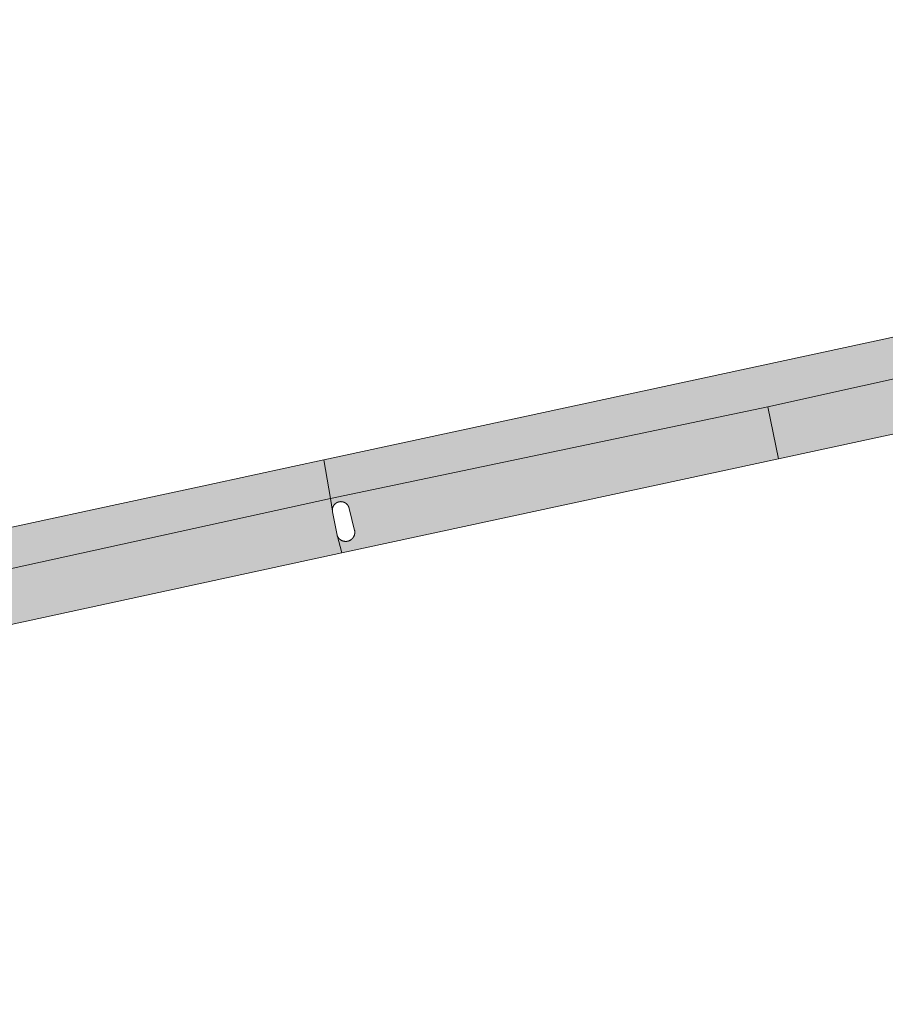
# Model space of a CAD drawing. Extents: x 97094 to 109644, y 463509 to 471969.
# Tile 355 of 362: x 106667 to 106704, y 471067 to 471109. Entities that reach past the tile are written whole.
import ezdxf

# ---------------------------------------------------------------- set-up
doc = ezdxf.new("R2010")
doc.units = 0
doc.layers.add('109 Onkruidbestrijding elementen', color=6, linetype='Continuous', lineweight=20, true_color=0xff00ff)

msp = doc.modelspace()

# ---------------------------------------------------------------- hatches: boundary and pattern name
at = {"layer": '109 Onkruidbestrijding elementen', "true_color": 0xff00ff}
for points in [[(106714.209, 471097.737), (106713.873, 471097.666), (106704.261, 471095.562), (106680.305, 471090.394), (106680.581, 471088.734), (106699.303, 471092.66), (106715.496, 471096.255), (106768.678, 471107.552), (106768.306, 471109.232), (106768.23, 471109.216), (106758.459, 471107.14), (106758.357, 471107.118), (106756.816, 471106.791), (106756.728, 471106.772), (106738.817, 471102.966), (106737.282, 471102.64), (106724.662, 471099.959), (106722.622, 471099.525), (106718.097, 471098.564), (106714.209, 471097.737)], [(106715.071, 471094.529), (106714.877, 471095.565), (106714.876, 471095.571), (106714.874, 471095.577), (106714.873, 471095.582), (106714.872, 471095.588), (106714.871, 471095.594), (106714.87, 471095.6), (106714.87, 471095.606), (106714.869, 471095.612), (106714.868, 471095.618), (106714.868, 471095.624), (106714.868, 471095.629), (106714.867, 471095.635), (106714.867, 471095.641), (106714.867, 471095.647), (106714.867, 471095.653), (106714.867, 471095.659), (106714.867, 471095.665), (106714.868, 471095.671), (106714.868, 471095.677), (106714.869, 471095.683), (106714.869, 471095.689), (106714.87, 471095.694), (106714.871, 471095.7), (106714.872, 471095.706), (106714.873, 471095.712), (106714.874, 471095.718), (106714.875, 471095.724), (106714.876, 471095.729), (106714.878, 471095.735), (106714.879, 471095.741), (106714.881, 471095.747), (106714.882, 471095.752), (106714.884, 471095.758), (106714.886, 471095.764), (106714.888, 471095.769), (106714.89, 471095.775), (106714.892, 471095.78), (106714.894, 471095.786), (106714.897, 471095.791), (106714.899, 471095.797), (106714.901, 471095.802), (106714.904, 471095.808), (106714.907, 471095.813), (106714.909, 471095.818), (106714.912, 471095.823), (106714.915, 471095.828), (106714.918, 471095.834), (106714.921, 471095.839), (106714.924, 471095.844), (106714.928, 471095.849), (106714.931, 471095.853), (106714.934, 471095.858), (106714.938, 471095.863), (106714.941, 471095.868), (106714.945, 471095.873), (106714.949, 471095.877), (106714.953, 471095.882), (106714.956, 471095.886), (106714.96, 471095.891), (106714.964, 471095.895), (106714.968, 471095.899), (106714.973, 471095.903), (106714.977, 471095.908), (106714.981, 471095.912), (106714.986, 471095.916), (106714.99, 471095.92), (106714.994, 471095.924), (106714.999, 471095.927), (106715.004, 471095.931), (106715.008, 471095.935), (106715.013, 471095.938), (106715.018, 471095.942), (106715.023, 471095.945), (106715.028, 471095.948), (106715.033, 471095.952), (106715.038, 471095.955), (106715.043, 471095.958), (106715.048, 471095.961), (106715.053, 471095.964), (106715.058, 471095.967), (106715.063, 471095.969), (106715.069, 471095.972), (106715.074, 471095.975), (106715.079, 471095.977), (106715.085, 471095.979), (106715.09, 471095.982), (106715.096, 471095.984), (106715.101, 471095.986), (106715.107, 471095.988), (106715.112, 471095.99), (106715.118, 471095.992), (106715.124, 471095.994), (106715.129, 471095.995), (106715.135, 471095.997), (106715.141, 471095.998), (106715.147, 471096), (106715.152, 471096.001), (106715.158, 471096.002), (106715.164, 471096.003), (106715.17, 471096.004), (106715.176, 471096.005), (106715.182, 471096.006), (106715.188, 471096.007), (106715.193, 471096.007), (106715.199, 471096.008), (106715.205, 471096.008), (106715.211, 471096.008), (106715.217, 471096.009), (106715.223, 471096.009), (106715.229, 471096.009), (106715.235, 471096.009), (106715.241, 471096.009), (106715.247, 471096.008), (106715.253, 471096.008), (106715.259, 471096.007), (106715.264, 471096.007), (106715.27, 471096.006), (106715.276, 471096.005), (106715.282, 471096.005), (106715.288, 471096.004), (106715.294, 471096.003), (106715.3, 471096.001), (106715.305, 471096), (106715.311, 471095.999), (106715.317, 471095.997), (106715.323, 471095.996), (106715.328, 471095.994), (106715.334, 471095.993), (106715.34, 471095.991), (106715.345, 471095.989), (106715.351, 471095.987), (106715.356, 471095.985), (106715.362, 471095.983), (106715.367, 471095.98), (106715.373, 471095.978), (106715.378, 471095.976), (106715.384, 471095.973), (106715.389, 471095.97), (106715.394, 471095.968), (106715.399, 471095.965), (106715.405, 471095.962), (106715.41, 471095.959), (106715.415, 471095.956), (106715.42, 471095.953), (106715.425, 471095.95), (106715.43, 471095.946), (106715.435, 471095.943), (106715.439, 471095.94), (106715.444, 471095.936), (106715.449, 471095.932), (106715.454, 471095.929), (106715.458, 471095.925), (106715.463, 471095.921), (106715.467, 471095.917), (106715.471, 471095.913), (106715.476, 471095.909), (106715.48, 471095.905), (106715.484, 471095.901), (106715.488, 471095.897), (106715.492, 471095.892), (106715.496, 471095.888), (106715.5, 471095.883), (106715.504, 471095.879), (106715.508, 471095.874), (106715.511, 471095.87), (106715.515, 471095.865), (106715.519, 471095.86), (106715.522, 471095.855), (106715.525, 471095.85), (106715.529, 471095.845), (106715.532, 471095.84), (106715.535, 471095.835), (106715.538, 471095.83), (106715.541, 471095.825), (106715.544, 471095.82), (106715.547, 471095.815), (106715.549, 471095.809), (106715.552, 471095.804), (106715.554, 471095.799), (106715.557, 471095.793), (106715.559, 471095.788), (106715.561, 471095.782), (106715.564, 471095.777), (106715.566, 471095.771), (106715.568, 471095.766), (106715.569, 471095.76), (106715.571, 471095.754), (106715.573, 471095.749), (106715.575, 471095.743), (106715.576, 471095.737), (106715.577, 471095.732), (106715.579, 471095.726), (106715.58, 471095.72), (106715.496, 471096.255), (106699.303, 471092.66), (106699.762, 471090.437), (106715.948, 471093.933), (106715.775, 471094.691), (106715.776, 471094.685), (106715.777, 471094.679), (106715.778, 471094.673), (106715.779, 471094.667), (106715.78, 471094.662), (106715.78, 471094.656), (106715.781, 471094.65), (106715.781, 471094.644), (106715.782, 471094.638), (106715.782, 471094.632), (106715.782, 471094.626), (106715.782, 471094.62), (106715.782, 471094.614), (106715.782, 471094.608), (106715.782, 471094.602), (106715.781, 471094.596), (106715.781, 471094.59), (106715.781, 471094.584), (106715.78, 471094.578), (106715.779, 471094.572), (106715.778, 471094.566), (106715.777, 471094.56), (106715.776, 471094.555), (106715.775, 471094.549), (106715.774, 471094.543), (106715.773, 471094.537), (106715.771, 471094.531), (106715.77, 471094.525), (106715.768, 471094.52), (106715.767, 471094.514), (106715.765, 471094.508), (106715.763, 471094.503), (106715.761, 471094.497), (106715.759, 471094.491), (106715.757, 471094.486), (106715.754, 471094.48), (106715.752, 471094.475), (106715.75, 471094.469), (106715.747, 471094.464), (106715.745, 471094.458), (106715.742, 471094.453), (106715.739, 471094.448), (106715.736, 471094.443), (106715.733, 471094.437), (106715.73, 471094.432), (106715.727, 471094.427), (106715.724, 471094.422), (106715.721, 471094.417), (106715.717, 471094.412), (106715.714, 471094.407), (106715.71, 471094.403), (106715.707, 471094.398), (106715.703, 471094.393), (106715.699, 471094.389), (106715.695, 471094.384), (106715.691, 471094.38), (106715.687, 471094.375), (106715.683, 471094.371), (106715.679, 471094.366), (106715.675, 471094.362), (106715.671, 471094.358), (106715.666, 471094.354), (106715.662, 471094.35), (106715.657, 471094.346), (106715.653, 471094.342), (106715.648, 471094.338), (106715.644, 471094.335), (106715.639, 471094.331), (106715.634, 471094.327), (106715.629, 471094.324), (106715.624, 471094.32), (106715.619, 471094.317), (106715.614, 471094.314), (106715.609, 471094.311), (106715.604, 471094.308), (106715.599, 471094.305), (106715.594, 471094.302), (106715.588, 471094.299), (106715.583, 471094.296), (106715.578, 471094.294), (106715.572, 471094.291), (106715.567, 471094.289), (106715.562, 471094.286), (106715.556, 471094.284), (106715.55, 471094.282), (106715.545, 471094.28), (106715.539, 471094.278), (106715.534, 471094.276), (106715.528, 471094.274), (106715.522, 471094.272), (106715.516, 471094.271), (106715.511, 471094.269), (106715.505, 471094.268), (106715.499, 471094.266), (106715.493, 471094.265), (106715.487, 471094.264), (106715.481, 471094.263), (106715.476, 471094.262), (106715.47, 471094.261), (106715.464, 471094.26), (106715.458, 471094.26), (106715.452, 471094.259), (106715.446, 471094.259), (106715.44, 471094.258), (106715.434, 471094.258), (106715.428, 471094.258), (106715.422, 471094.258), (106715.416, 471094.258), (106715.41, 471094.258), (106715.404, 471094.258), (106715.398, 471094.258), (106715.392, 471094.259), (106715.386, 471094.259), (106715.38, 471094.26), (106715.374, 471094.261), (106715.368, 471094.262), (106715.363, 471094.263), (106715.357, 471094.264), (106715.351, 471094.265), (106715.345, 471094.266), (106715.339, 471094.267), (106715.333, 471094.269), (106715.328, 471094.27), (106715.322, 471094.272), (106715.316, 471094.273), (106715.31, 471094.275), (106715.305, 471094.277), (106715.299, 471094.279), (106715.293, 471094.281), (106715.288, 471094.283), (106715.282, 471094.285), (106715.277, 471094.288), (106715.271, 471094.29), (106715.266, 471094.293), (106715.261, 471094.295), (106715.255, 471094.298), (106715.25, 471094.301), (106715.245, 471094.304), (106715.24, 471094.307), (106715.234, 471094.31), (106715.229, 471094.313), (106715.224, 471094.316), (106715.219, 471094.319), (106715.214, 471094.323), (106715.21, 471094.326), (106715.205, 471094.33), (106715.2, 471094.333), (106715.195, 471094.337), (106715.191, 471094.341), (106715.186, 471094.344), (106715.182, 471094.348), (106715.177, 471094.352), (106715.173, 471094.356), (106715.168, 471094.361), (106715.164, 471094.365), (106715.16, 471094.369), (106715.156, 471094.373), (106715.152, 471094.378), (106715.148, 471094.382), (106715.144, 471094.387), (106715.14, 471094.391), (106715.137, 471094.396), (106715.133, 471094.401), (106715.129, 471094.406), (106715.126, 471094.41), (106715.122, 471094.415), (106715.119, 471094.42), (106715.116, 471094.425), (106715.113, 471094.43), (106715.11, 471094.436), (106715.107, 471094.441), (106715.104, 471094.446), (106715.101, 471094.451), (106715.098, 471094.456), (106715.096, 471094.462), (106715.093, 471094.467), (106715.091, 471094.473), (106715.088, 471094.478), (106715.086, 471094.484), (106715.084, 471094.489), (106715.082, 471094.495), (106715.08, 471094.5), (106715.078, 471094.506), (106715.076, 471094.512), (106715.074, 471094.517), (106715.073, 471094.523), (106715.071, 471094.529)], [(106681.618, 471087.368), (106681.619, 471087.362), (106681.62, 471087.355), (106681.621, 471087.349), (106681.622, 471087.343), (106681.623, 471087.336), (106681.624, 471087.33), (106681.624, 471087.324), (106681.625, 471087.317), (106681.625, 471087.311), (106681.625, 471087.304), (106681.626, 471087.298), (106681.626, 471087.291), (106681.626, 471087.285), (106681.625, 471087.279), (106681.625, 471087.272), (106681.625, 471087.266), (106681.624, 471087.259), (106681.624, 471087.253), (106681.623, 471087.247), (106681.622, 471087.24), (106681.621, 471087.234), (106681.62, 471087.227), (106681.619, 471087.221), (106681.618, 471087.215), (106681.617, 471087.209), (106681.615, 471087.202), (106681.614, 471087.196), (106681.612, 471087.19), (106681.61, 471087.184), (106681.609, 471087.178), (106681.607, 471087.171), (106681.605, 471087.165), (106681.602, 471087.159), (106681.6, 471087.153), (106681.598, 471087.147), (106681.595, 471087.141), (106681.593, 471087.135), (106681.59, 471087.13), (106681.588, 471087.124), (106681.585, 471087.118), (106681.582, 471087.112), (106681.579, 471087.107), (106681.576, 471087.101), (106681.573, 471087.095), (106681.569, 471087.09), (106681.566, 471087.084), (106681.562, 471087.079), (106681.559, 471087.074), (106681.555, 471087.068), (106681.552, 471087.063), (106681.548, 471087.058), (106681.544, 471087.053), (106681.54, 471087.048), (106681.536, 471087.043), (106681.532, 471087.038), (106681.527, 471087.033), (106681.523, 471087.028), (106681.519, 471087.023), (106681.514, 471087.019), (106681.51, 471087.014), (106681.505, 471087.01), (106681.501, 471087.005), (106681.496, 471087.001), (106681.491, 471086.997), (106681.486, 471086.993), (106681.481, 471086.989), (106681.476, 471086.985), (106681.471, 471086.981), (106681.466, 471086.977), (106681.461, 471086.973), (106681.455, 471086.969), (106681.45, 471086.966), (106681.445, 471086.962), (106681.439, 471086.959), (106681.434, 471086.956), (106681.428, 471086.952), (106681.423, 471086.949), (106681.417, 471086.946), (106681.411, 471086.943), (106681.405, 471086.94), (106681.4, 471086.938), (106681.394, 471086.935), (106681.388, 471086.933), (106681.382, 471086.93), (106681.376, 471086.928), (106681.37, 471086.925), (106681.364, 471086.923), (106681.358, 471086.921), (106681.352, 471086.919), (106681.346, 471086.917), (106681.339, 471086.916), (106681.333, 471086.914), (106681.327, 471086.912), (106681.321, 471086.911), (106681.314, 471086.91), (106681.308, 471086.908), (106681.302, 471086.907), (106681.295, 471086.906), (106681.289, 471086.905), (106681.283, 471086.904), (106681.276, 471086.904), (106681.27, 471086.903), (106681.264, 471086.903), (106681.257, 471086.902), (106681.251, 471086.902), (106681.244, 471086.902), (106681.238, 471086.902), (106681.231, 471086.902), (106681.225, 471086.902), (106681.219, 471086.902), (106681.212, 471086.902), (106681.206, 471086.903), (106681.199, 471086.903), (106681.193, 471086.904), (106681.187, 471086.905), (106681.18, 471086.906), (106681.174, 471086.906), (106681.168, 471086.908), (106681.161, 471086.909), (106681.155, 471086.91), (106681.149, 471086.911), (106681.142, 471086.913), (106681.136, 471086.914), (106681.13, 471086.916), (106681.124, 471086.918), (106681.118, 471086.92), (106681.112, 471086.922), (106681.106, 471086.924), (106681.1, 471086.926), (106681.094, 471086.928), (106681.088, 471086.931), (106681.082, 471086.933), (106681.076, 471086.936), (106681.07, 471086.939), (106681.064, 471086.941), (106681.058, 471086.944), (106681.053, 471086.947), (106681.047, 471086.95), (106681.041, 471086.953), (106681.036, 471086.957), (106681.03, 471086.96), (106681.025, 471086.963), (106681.02, 471086.967), (106681.014, 471086.97), (106681.009, 471086.974), (106681.004, 471086.978), (106680.999, 471086.982), (106680.994, 471086.986), (106680.989, 471086.99), (106680.984, 471086.994), (106680.979, 471086.998), (106680.974, 471087.002), (106680.969, 471087.007), (106680.965, 471087.011), (106680.96, 471087.016), (106680.956, 471087.02), (106680.951, 471087.025), (106680.947, 471087.03), (106680.942, 471087.034), (106680.938, 471087.039), (106680.934, 471087.044), (106680.93, 471087.049), (106680.926, 471087.054), (106680.922, 471087.059), (106680.919, 471087.064), (106680.915, 471087.07), (106680.911, 471087.075), (106680.908, 471087.08), (106680.904, 471087.086), (106680.901, 471087.091), (106680.898, 471087.097), (106680.894, 471087.102), (106680.891, 471087.108), (106680.888, 471087.114), (106680.886, 471087.12), (106680.883, 471087.125), (106680.88, 471087.131), (106680.877, 471087.137), (106680.875, 471087.143), (106680.873, 471087.149), (106680.87, 471087.155), (106680.868, 471087.161), (106680.866, 471087.167), (106681.063, 471086.408), (106699.762, 471090.437), (106699.303, 471092.66), (106680.581, 471088.734), (106680.668, 471088.192), (106680.667, 471088.198), (106680.667, 471088.204), (106680.666, 471088.21), (106680.666, 471088.216), (106680.665, 471088.222), (106680.665, 471088.228), (106680.665, 471088.234), (106680.665, 471088.24), (106680.665, 471088.246), (106680.665, 471088.252), (106680.665, 471088.257), (106680.666, 471088.263), (106680.666, 471088.269), (106680.666, 471088.275), (106680.667, 471088.281), (106680.668, 471088.287), (106680.669, 471088.293), (106680.67, 471088.299), (106680.671, 471088.305), (106680.672, 471088.311), (106680.673, 471088.317), (106680.674, 471088.322), (106680.676, 471088.328), (106680.677, 471088.334), (106680.679, 471088.34), (106680.68, 471088.345), (106680.682, 471088.351), (106680.684, 471088.357), (106680.686, 471088.362), (106680.688, 471088.368), (106680.69, 471088.374), (106680.692, 471088.379), (106680.695, 471088.385), (106680.697, 471088.39), (106680.7, 471088.395), (106680.702, 471088.401), (106680.705, 471088.406), (106680.708, 471088.411), (106680.711, 471088.417), (106680.714, 471088.422), (106680.717, 471088.427), (106680.72, 471088.432), (106680.723, 471088.437), (106680.726, 471088.442), (106680.73, 471088.447), (106680.733, 471088.452), (106680.736, 471088.457), (106680.74, 471088.461), (106680.744, 471088.466), (106680.747, 471088.471), (106680.751, 471088.475), (106680.755, 471088.48), (106680.759, 471088.484), (106680.763, 471088.489), (106680.767, 471088.493), (106680.772, 471088.497), (106680.776, 471088.501), (106680.78, 471088.506), (106680.785, 471088.51), (106680.789, 471088.514), (106680.794, 471088.517), (106680.798, 471088.521), (106680.803, 471088.525), (106680.808, 471088.529), (106680.812, 471088.532), (106680.817, 471088.536), (106680.822, 471088.539), (106680.827, 471088.542), (106680.832, 471088.546), (106680.837, 471088.549), (106680.842, 471088.552), (106680.847, 471088.555), (106680.852, 471088.558), (106680.858, 471088.561), (106680.863, 471088.563), (106680.868, 471088.566), (106680.874, 471088.569), (106680.879, 471088.571), (106680.885, 471088.574), (106680.89, 471088.576), (106680.896, 471088.578), (106680.901, 471088.58), (106680.907, 471088.582), (106680.912, 471088.584), (106680.918, 471088.586), (106680.924, 471088.588), (106680.93, 471088.589), (106680.935, 471088.591), (106680.941, 471088.592), (106680.947, 471088.594), (106680.953, 471088.595), (106680.959, 471088.596), (106680.964, 471088.597), (106680.97, 471088.598), (106680.976, 471088.599), (106680.982, 471088.6), (106680.988, 471088.601), (106680.994, 471088.601), (106681, 471088.602), (106681.006, 471088.602), (106681.012, 471088.603), (106681.018, 471088.603), (106681.024, 471088.603), (106681.03, 471088.603), (106681.036, 471088.603), (106681.042, 471088.603), (106681.048, 471088.602), (106681.054, 471088.602), (106681.06, 471088.601), (106681.066, 471088.601), (106681.071, 471088.6), (106681.077, 471088.599), (106681.083, 471088.599), (106681.089, 471088.598), (106681.095, 471088.597), (106681.101, 471088.595), (106681.107, 471088.594), (106681.113, 471088.593), (106681.118, 471088.591), (106681.124, 471088.59), (106681.13, 471088.588), (106681.136, 471088.586), (106681.141, 471088.585), (106681.147, 471088.583), (106681.152, 471088.581), (106681.158, 471088.579), (106681.164, 471088.576), (106681.169, 471088.574), (106681.175, 471088.572), (106681.18, 471088.569), (106681.185, 471088.567), (106681.191, 471088.564), (106681.196, 471088.561), (106681.201, 471088.558), (106681.207, 471088.556), (106681.212, 471088.553), (106681.217, 471088.55), (106681.222, 471088.546), (106681.227, 471088.543), (106681.232, 471088.54), (106681.237, 471088.536), (106681.242, 471088.533), (106681.246, 471088.529), (106681.251, 471088.526), (106681.256, 471088.522), (106681.26, 471088.518), (106681.265, 471088.514), (106681.269, 471088.51), (106681.274, 471088.506), (106681.278, 471088.502), (106681.282, 471088.498), (106681.287, 471088.494), (106681.291, 471088.49), (106681.295, 471088.485), (106681.299, 471088.481), (106681.303, 471088.476), (106681.307, 471088.472), (106681.31, 471088.467), (106681.314, 471088.462), (106681.318, 471088.458), (106681.321, 471088.453), (106681.325, 471088.448), (106681.328, 471088.443), (106681.331, 471088.438), (106681.334, 471088.433), (106681.338, 471088.428), (106681.341, 471088.423), (106681.344, 471088.418), (106681.347, 471088.412), (106681.349, 471088.407), (106681.352, 471088.402), (106681.355, 471088.397), (106681.357, 471088.391), (106681.36, 471088.386), (106681.362, 471088.38), (106681.364, 471088.375), (106681.366, 471088.369), (106681.368, 471088.364), (106681.37, 471088.358), (106681.372, 471088.352), (106681.374, 471088.347), (106681.376, 471088.341), (106681.377, 471088.335), (106681.379, 471088.329), (106681.38, 471088.324), (106681.382, 471088.318), (106681.383, 471088.312), (106681.384, 471088.306), (106681.618, 471087.368)], [(106629.05, 471077.505), (106636.449, 471079.109), (106642.51, 471080.494), (106650.157, 471082.156), (106660.553, 471084.392), (106666.414, 471085.634), (106680.581, 471088.734), (106680.305, 471090.394), (106678.97, 471090.106), (106675.293, 471089.313), (106671.437, 471088.482), (106667.342, 471087.599), (106658.702, 471085.736), (106658.639, 471085.722), (106655.495, 471085.044), (106654.622, 471084.856), (106648.355, 471083.504), (106647.159, 471083.245), (106644.646, 471082.701), (106642.876, 471082.318), (106641.437, 471082.006), (106635.787, 471080.783), (106630.362, 471079.609), (106621.488, 471077.688), (106616.671, 471076.645), (106609.433, 471075.078), (106605.106, 471074.142), (106600.489, 471073.142), (106599.06, 471072.833), (106583.387, 471069.477), (106580.052, 471068.763), (106580.403, 471067.089), (106587.571, 471068.621), (106599.662, 471071.191), (106622.954, 471076.185), (106629.05, 471077.505)], [(106666.414, 471085.634), (106666.921, 471083.352), (106681.063, 471086.408), (106680.866, 471087.167), (106680.671, 471088.174), (106680.668, 471088.192), (106680.581, 471088.734), (106666.414, 471085.634)]]:
    msp.add_hatch(color=6, dxfattribs=at).paths.add_polyline_path(points)

# ---------------------------------------------------------------- linework, layer by layer
at = {"layer": '109 Onkruidbestrijding elementen', "color": 3, "true_color": 0x00ff00}
for points in [[(106714.209, 471097.737), (106713.873, 471097.666), (106704.261, 471095.562), (106680.305, 471090.394), (106680.581, 471088.734), (106699.303, 471092.66), (106715.496, 471096.255), (106768.678, 471107.552), (106768.306, 471109.232), (106768.23, 471109.216), (106758.459, 471107.14), (106758.357, 471107.118), (106756.816, 471106.791), (106756.728, 471106.772), (106738.817, 471102.966), (106737.282, 471102.64), (106724.662, 471099.959), (106722.622, 471099.525), (106718.097, 471098.564), (106714.209, 471097.737)], [(106681.618, 471087.368), (106681.619, 471087.362), (106681.62, 471087.355), (106681.621, 471087.349), (106681.622, 471087.343), (106681.623, 471087.336), (106681.624, 471087.33), (106681.624, 471087.324), (106681.625, 471087.317), (106681.625, 471087.311), (106681.625, 471087.304), (106681.626, 471087.298), (106681.626, 471087.291), (106681.626, 471087.285), (106681.625, 471087.279), (106681.625, 471087.272), (106681.625, 471087.266), (106681.624, 471087.259), (106681.624, 471087.253), (106681.623, 471087.247), (106681.622, 471087.24), (106681.621, 471087.234), (106681.62, 471087.227), (106681.619, 471087.221), (106681.618, 471087.215), (106681.617, 471087.209), (106681.615, 471087.202), (106681.614, 471087.196), (106681.612, 471087.19), (106681.61, 471087.184), (106681.609, 471087.178), (106681.607, 471087.171), (106681.605, 471087.165), (106681.602, 471087.159), (106681.6, 471087.153), (106681.598, 471087.147), (106681.595, 471087.141), (106681.593, 471087.135), (106681.59, 471087.13), (106681.588, 471087.124), (106681.585, 471087.118), (106681.582, 471087.112), (106681.579, 471087.107), (106681.576, 471087.101), (106681.573, 471087.095), (106681.569, 471087.09), (106681.566, 471087.084), (106681.562, 471087.079), (106681.559, 471087.074), (106681.555, 471087.068), (106681.552, 471087.063), (106681.548, 471087.058), (106681.544, 471087.053), (106681.54, 471087.048), (106681.536, 471087.043), (106681.532, 471087.038), (106681.527, 471087.033), (106681.523, 471087.028), (106681.519, 471087.023), (106681.514, 471087.019), (106681.51, 471087.014), (106681.505, 471087.01), (106681.501, 471087.005), (106681.496, 471087.001), (106681.491, 471086.997), (106681.486, 471086.993), (106681.481, 471086.989), (106681.476, 471086.985), (106681.471, 471086.981), (106681.466, 471086.977), (106681.461, 471086.973), (106681.455, 471086.969), (106681.45, 471086.966), (106681.445, 471086.962), (106681.439, 471086.959), (106681.434, 471086.956), (106681.428, 471086.952), (106681.423, 471086.949), (106681.417, 471086.946), (106681.411, 471086.943), (106681.405, 471086.94), (106681.4, 471086.938), (106681.394, 471086.935), (106681.388, 471086.933), (106681.382, 471086.93), (106681.376, 471086.928), (106681.37, 471086.925), (106681.364, 471086.923), (106681.358, 471086.921), (106681.352, 471086.919), (106681.346, 471086.917), (106681.339, 471086.916), (106681.333, 471086.914), (106681.327, 471086.912), (106681.321, 471086.911), (106681.314, 471086.91), (106681.308, 471086.908), (106681.302, 471086.907), (106681.295, 471086.906), (106681.289, 471086.905), (106681.283, 471086.904), (106681.276, 471086.904), (106681.27, 471086.903), (106681.264, 471086.903), (106681.257, 471086.902), (106681.251, 471086.902), (106681.244, 471086.902), (106681.238, 471086.902), (106681.231, 471086.902), (106681.225, 471086.902), (106681.219, 471086.902), (106681.212, 471086.902), (106681.206, 471086.903), (106681.199, 471086.903), (106681.193, 471086.904), (106681.187, 471086.905), (106681.18, 471086.906), (106681.174, 471086.906), (106681.168, 471086.908), (106681.161, 471086.909), (106681.155, 471086.91), (106681.149, 471086.911), (106681.142, 471086.913), (106681.136, 471086.914), (106681.13, 471086.916), (106681.124, 471086.918), (106681.118, 471086.92), (106681.112, 471086.922), (106681.106, 471086.924), (106681.1, 471086.926), (106681.094, 471086.928), (106681.088, 471086.931), (106681.082, 471086.933), (106681.076, 471086.936), (106681.07, 471086.939), (106681.064, 471086.941), (106681.058, 471086.944), (106681.053, 471086.947), (106681.047, 471086.95), (106681.041, 471086.953), (106681.036, 471086.957), (106681.03, 471086.96), (106681.025, 471086.963), (106681.02, 471086.967), (106681.014, 471086.97), (106681.009, 471086.974), (106681.004, 471086.978), (106680.999, 471086.982), (106680.994, 471086.986), (106680.989, 471086.99), (106680.984, 471086.994), (106680.979, 471086.998), (106680.974, 471087.002), (106680.969, 471087.007), (106680.965, 471087.011), (106680.96, 471087.016), (106680.956, 471087.02), (106680.951, 471087.025), (106680.947, 471087.03), (106680.942, 471087.034), (106680.938, 471087.039), (106680.934, 471087.044), (106680.93, 471087.049), (106680.926, 471087.054), (106680.922, 471087.059), (106680.919, 471087.064), (106680.915, 471087.07), (106680.911, 471087.075), (106680.908, 471087.08), (106680.904, 471087.086), (106680.901, 471087.091), (106680.898, 471087.097), (106680.894, 471087.102), (106680.891, 471087.108), (106680.888, 471087.114), (106680.886, 471087.12), (106680.883, 471087.125), (106680.88, 471087.131), (106680.877, 471087.137), (106680.875, 471087.143), (106680.873, 471087.149), (106680.87, 471087.155), (106680.868, 471087.161), (106680.866, 471087.167), (106681.063, 471086.408), (106699.762, 471090.437), (106699.303, 471092.66), (106680.581, 471088.734), (106680.668, 471088.192), (106680.667, 471088.198), (106680.667, 471088.204), (106680.666, 471088.21), (106680.666, 471088.216), (106680.665, 471088.222), (106680.665, 471088.228), (106680.665, 471088.234), (106680.665, 471088.24), (106680.665, 471088.246), (106680.665, 471088.252), (106680.665, 471088.257), (106680.666, 471088.263), (106680.666, 471088.269), (106680.666, 471088.275), (106680.667, 471088.281), (106680.668, 471088.287), (106680.669, 471088.293), (106680.67, 471088.299), (106680.671, 471088.305), (106680.672, 471088.311), (106680.673, 471088.317), (106680.674, 471088.322), (106680.676, 471088.328), (106680.677, 471088.334), (106680.679, 471088.34), (106680.68, 471088.345), (106680.682, 471088.351), (106680.684, 471088.357), (106680.686, 471088.362), (106680.688, 471088.368), (106680.69, 471088.374), (106680.692, 471088.379), (106680.695, 471088.385), (106680.697, 471088.39), (106680.7, 471088.395), (106680.702, 471088.401), (106680.705, 471088.406), (106680.708, 471088.411), (106680.711, 471088.417), (106680.714, 471088.422), (106680.717, 471088.427), (106680.72, 471088.432), (106680.723, 471088.437), (106680.726, 471088.442), (106680.73, 471088.447), (106680.733, 471088.452), (106680.736, 471088.457), (106680.74, 471088.461), (106680.744, 471088.466), (106680.747, 471088.471), (106680.751, 471088.475), (106680.755, 471088.48), (106680.759, 471088.484), (106680.763, 471088.489), (106680.767, 471088.493), (106680.772, 471088.497), (106680.776, 471088.501), (106680.78, 471088.506), (106680.785, 471088.51), (106680.789, 471088.514), (106680.794, 471088.517), (106680.798, 471088.521), (106680.803, 471088.525), (106680.808, 471088.529), (106680.812, 471088.532), (106680.817, 471088.536), (106680.822, 471088.539), (106680.827, 471088.542), (106680.832, 471088.546), (106680.837, 471088.549), (106680.842, 471088.552), (106680.847, 471088.555), (106680.852, 471088.558), (106680.858, 471088.561), (106680.863, 471088.563), (106680.868, 471088.566), (106680.874, 471088.569), (106680.879, 471088.571), (106680.885, 471088.574), (106680.89, 471088.576), (106680.896, 471088.578), (106680.901, 471088.58), (106680.907, 471088.582), (106680.912, 471088.584), (106680.918, 471088.586), (106680.924, 471088.588), (106680.93, 471088.589), (106680.935, 471088.591), (106680.941, 471088.592), (106680.947, 471088.594), (106680.953, 471088.595), (106680.959, 471088.596), (106680.964, 471088.597), (106680.97, 471088.598), (106680.976, 471088.599), (106680.982, 471088.6), (106680.988, 471088.601), (106680.994, 471088.601), (106681, 471088.602), (106681.006, 471088.602), (106681.012, 471088.603), (106681.018, 471088.603), (106681.024, 471088.603), (106681.03, 471088.603), (106681.036, 471088.603), (106681.042, 471088.603), (106681.048, 471088.602), (106681.054, 471088.602), (106681.06, 471088.601), (106681.066, 471088.601), (106681.071, 471088.6), (106681.077, 471088.599), (106681.083, 471088.599), (106681.089, 471088.598), (106681.095, 471088.597), (106681.101, 471088.595), (106681.107, 471088.594), (106681.113, 471088.593), (106681.118, 471088.591), (106681.124, 471088.59), (106681.13, 471088.588), (106681.136, 471088.586), (106681.141, 471088.585), (106681.147, 471088.583), (106681.152, 471088.581), (106681.158, 471088.579), (106681.164, 471088.576), (106681.169, 471088.574), (106681.175, 471088.572), (106681.18, 471088.569), (106681.185, 471088.567), (106681.191, 471088.564), (106681.196, 471088.561), (106681.201, 471088.558), (106681.207, 471088.556), (106681.212, 471088.553), (106681.217, 471088.55), (106681.222, 471088.546), (106681.227, 471088.543), (106681.232, 471088.54), (106681.237, 471088.536), (106681.242, 471088.533), (106681.246, 471088.529), (106681.251, 471088.526), (106681.256, 471088.522), (106681.26, 471088.518), (106681.265, 471088.514), (106681.269, 471088.51), (106681.274, 471088.506), (106681.278, 471088.502), (106681.282, 471088.498), (106681.287, 471088.494), (106681.291, 471088.49), (106681.295, 471088.485), (106681.299, 471088.481), (106681.303, 471088.476), (106681.307, 471088.472), (106681.31, 471088.467), (106681.314, 471088.462), (106681.318, 471088.458), (106681.321, 471088.453), (106681.325, 471088.448), (106681.328, 471088.443), (106681.331, 471088.438), (106681.334, 471088.433), (106681.338, 471088.428), (106681.341, 471088.423), (106681.344, 471088.418), (106681.347, 471088.412), (106681.349, 471088.407), (106681.352, 471088.402), (106681.355, 471088.397), (106681.357, 471088.391), (106681.36, 471088.386), (106681.362, 471088.38), (106681.364, 471088.375), (106681.366, 471088.369), (106681.368, 471088.364), (106681.37, 471088.358), (106681.372, 471088.352), (106681.374, 471088.347), (106681.376, 471088.341), (106681.377, 471088.335), (106681.379, 471088.329), (106681.38, 471088.324), (106681.382, 471088.318), (106681.383, 471088.312), (106681.384, 471088.306), (106681.618, 471087.368)], [(106666.414, 471085.634), (106666.921, 471083.352), (106681.063, 471086.408), (106680.866, 471087.167), (106680.671, 471088.174), (106680.668, 471088.192), (106680.581, 471088.734), (106666.414, 471085.634)]]:
    msp.add_lwpolyline(points, close=True, dxfattribs=at)
for points in [[(106715.496, 471096.255), (106699.303, 471092.66), (106699.762, 471090.437), (106715.948, 471093.933)], [(106666.414, 471085.634), (106680.581, 471088.734), (106680.305, 471090.394), (106678.97, 471090.106), (106675.293, 471089.313), (106671.437, 471088.482), (106667.342, 471087.599), (106658.702, 471085.736)]]:
    msp.add_lwpolyline(points, dxfattribs=at)

doc.saveas('drawing.dxf')
